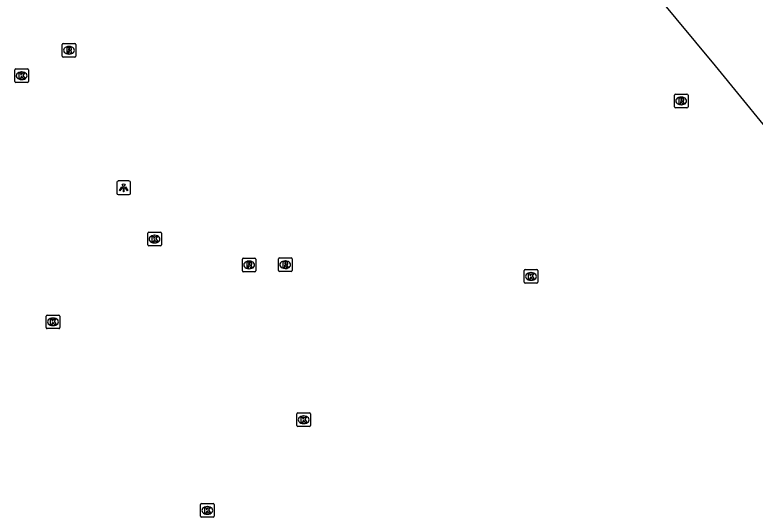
# Model space of a CAD drawing. Extents: x 156141 to 158132, y 385651 to 388399.
# Drawn here: x 157111.1 to 157165.7, y 386284.6 to 386321.6 of the extents above; entities that cross this region are included whole.
import ezdxf

# ---------------------------------------------------------------- set-up
doc = ezdxf.new("R2010")
doc.units = 0
for name, color, linetype in [('IMGEO_Kolk', 7, 'Continuous'), ('IMGEO_Lichtpunt', 7, 'Continuous'), ('IMGEO_Pand', 7, 'Continuous'), ('IMGEO_Rioolput', 7, 'Continuous')]:
    doc.layers.add(name, color=color, linetype=linetype)

msp = doc.modelspace()

# ---------------------------------------------------------------- linework, layer by layer
at = {"layer": 'IMGEO_Kolk'}
for p, q in [((157111.143, 386316.674), (157111.143, 386317.526)), ((157111.218, 386317.6), (157112.07, 386317.6)), ((157111.631, 386317.38), (157111.656, 386317.38)), ((157112.144, 386317.526), (157112.144, 386316.674)), ((157112.07, 386316.6), (157111.218, 386316.6)), ((157111.654, 386316.82), (157111.629, 386316.82)), ((157120.934, 386304.639), (157120.934, 386305.491)), ((157121.009, 386305.565), (157121.861, 386305.565)), ((157121.422, 386305.345), (157121.447, 386305.345)), ((157121.935, 386305.491), (157121.935, 386304.639)), ((157121.861, 386304.565), (157121.009, 386304.565)), ((157121.445, 386304.785), (157121.42, 386304.785)), ((157148.656, 386301.888), (157148.656, 386302.74)), ((157148.731, 386302.814), (157149.583, 386302.814)), ((157149.144, 386302.594), (157149.169, 386302.594)), ((157149.657, 386302.74), (157149.657, 386301.888)), ((157149.583, 386301.814), (157148.731, 386301.814)), ((157149.167, 386302.034), (157149.142, 386302.034)), ((157113.451, 386298.541), (157113.451, 386299.393)), ((157113.526, 386299.467), (157114.378, 386299.467)), ((157113.939, 386299.247), (157113.964, 386299.247)), ((157114.452, 386299.393), (157114.452, 386298.541)), ((157113.962, 386298.687), (157113.937, 386298.687)), ((157114.378, 386298.467), (157113.526, 386298.467)), ((157131.913, 386291.329), (157131.913, 386292.181)), ((157131.988, 386292.255), (157132.84, 386292.255)), ((157132.401, 386292.035), (157132.426, 386292.035)), ((157132.914, 386292.181), (157132.914, 386291.329)), ((157132.424, 386291.475), (157132.399, 386291.475)), ((157132.84, 386291.255), (157131.988, 386291.255)), ((157124.821, 386284.652), (157124.821, 386285.504)), ((157124.896, 386285.578), (157125.748, 386285.578)), ((157125.822, 386285.504), (157125.822, 386284.652)), ((157125.309, 386285.358), (157125.334, 386285.358)), ((157125.748, 386284.578), (157124.896, 386284.578)), ((157125.332, 386284.798), (157125.307, 386284.798))]:
    msp.add_line(p, q, dxfattribs=at)
for points in [[(157111.143, 386316.674), (157111.143, 386317.526)], [(157111.218, 386317.6), (157112.07, 386317.6)], [(157111.464, 386317.3), (157111.587, 386317.3), (157111.587, 386317.149), (157111.717, 386317.3), (157111.881, 386317.3), (157111.735, 386317.149), (157111.888, 386316.9), (157111.736, 386316.9), (157111.651, 386317.064), (157111.587, 386316.997), (157111.587, 386316.9), (157111.464, 386316.9), (157111.464, 386317.3)], [(157112.144, 386317.526), (157112.144, 386316.674)], [(157112.07, 386316.6), (157111.218, 386316.6)], [(157120.934, 386304.639), (157120.934, 386305.491)], [(157121.009, 386305.565), (157121.861, 386305.565)], [(157121.255, 386305.265), (157121.378, 386305.265), (157121.378, 386305.114), (157121.508, 386305.265), (157121.672, 386305.265), (157121.526, 386305.114), (157121.679, 386304.865), (157121.527, 386304.865), (157121.442, 386305.029), (157121.378, 386304.962), (157121.378, 386304.865), (157121.255, 386304.865), (157121.255, 386305.265)], [(157121.935, 386305.491), (157121.935, 386304.639)], [(157121.861, 386304.565), (157121.009, 386304.565)], [(157148.656, 386301.888), (157148.656, 386302.74)], [(157148.731, 386302.814), (157149.583, 386302.814)], [(157148.977, 386302.514), (157149.1, 386302.514), (157149.1, 386302.363), (157149.23, 386302.514), (157149.394, 386302.514), (157149.248, 386302.363), (157149.401, 386302.114), (157149.249, 386302.114), (157149.164, 386302.278), (157149.1, 386302.211), (157149.1, 386302.114), (157148.977, 386302.114), (157148.977, 386302.514)], [(157149.657, 386302.74), (157149.657, 386301.888)], [(157149.583, 386301.814), (157148.731, 386301.814)], [(157113.451, 386298.541), (157113.451, 386299.393)], [(157113.526, 386299.467), (157114.378, 386299.467)], [(157113.772, 386299.167), (157113.895, 386299.167), (157113.895, 386299.016), (157114.025, 386299.167), (157114.189, 386299.167), (157114.043, 386299.016), (157114.196, 386298.767), (157114.044, 386298.767), (157113.959, 386298.931), (157113.895, 386298.864), (157113.895, 386298.767), (157113.772, 386298.767), (157113.772, 386299.167)], [(157114.452, 386299.393), (157114.452, 386298.541)], [(157114.378, 386298.467), (157113.526, 386298.467)], [(157131.913, 386291.329), (157131.913, 386292.181)], [(157131.988, 386292.255), (157132.84, 386292.255)], [(157132.914, 386292.181), (157132.914, 386291.329)], [(157132.234, 386291.955), (157132.357, 386291.955), (157132.357, 386291.804), (157132.487, 386291.955), (157132.651, 386291.955), (157132.505, 386291.804), (157132.658, 386291.555), (157132.506, 386291.555), (157132.421, 386291.719), (157132.357, 386291.652), (157132.357, 386291.555), (157132.234, 386291.555), (157132.234, 386291.955)], [(157132.84, 386291.255), (157131.988, 386291.255)], [(157124.821, 386284.652), (157124.821, 386285.504)], [(157124.896, 386285.578), (157125.748, 386285.578)], [(157125.822, 386285.504), (157125.822, 386284.652)], [(157125.142, 386285.278), (157125.265, 386285.278), (157125.265, 386285.127), (157125.395, 386285.278), (157125.559, 386285.278), (157125.413, 386285.127), (157125.566, 386284.878), (157125.414, 386284.878), (157125.329, 386285.042), (157125.265, 386284.975), (157125.265, 386284.878), (157125.142, 386284.878), (157125.142, 386285.278)], [(157125.748, 386284.578), (157124.896, 386284.578)]]:
    msp.add_lwpolyline(points, dxfattribs=at)
for centre, start, end in [((157111.22, 386317.524), 91.552, 178.448), ((157111.22, 386317.524), 91.552, 178.448), ((157112.068, 386317.524), 1.552, 88.448), ((157112.068, 386317.524), 1.552, 88.448), ((157111.22, 386316.676), 181.552, 268.448), ((157111.22, 386316.676), 181.552, 268.448), ((157112.068, 386316.676), 271.552, 358.448), ((157112.068, 386316.676), 271.552, 358.448), ((157121.011, 386305.489), 91.552, 178.448), ((157121.011, 386305.489), 91.552, 178.448), ((157121.859, 386305.489), 1.552, 88.448), ((157121.859, 386305.489), 1.552, 88.448), ((157121.011, 386304.641), 181.552, 268.448), ((157121.011, 386304.641), 181.552, 268.448), ((157121.859, 386304.641), 271.552, 358.448), ((157121.859, 386304.641), 271.552, 358.448), ((157148.733, 386302.738), 91.552, 178.448), ((157148.733, 386302.738), 91.552, 178.448), ((157149.581, 386302.738), 1.552, 88.448), ((157149.581, 386302.738), 1.552, 88.448), ((157148.733, 386301.89), 181.552, 268.448), ((157148.733, 386301.89), 181.552, 268.448), ((157149.581, 386301.89), 271.552, 358.448), ((157149.581, 386301.89), 271.552, 358.448), ((157113.528, 386299.391), 91.552, 178.448), ((157113.528, 386299.391), 91.552, 178.448), ((157114.376, 386299.391), 1.552, 88.448), ((157114.376, 386299.391), 1.552, 88.448), ((157113.528, 386298.543), 181.552, 268.448), ((157113.528, 386298.543), 181.552, 268.448), ((157114.376, 386298.543), 271.552, 358.448), ((157114.376, 386298.543), 271.552, 358.448), ((157131.99, 386292.179), 91.552, 178.448), ((157131.99, 386292.179), 91.552, 178.448), ((157132.838, 386292.179), 1.552, 88.448), ((157132.838, 386292.179), 1.552, 88.448), ((157131.99, 386291.331), 181.552, 268.448), ((157131.99, 386291.331), 181.552, 268.448), ((157132.838, 386291.331), 271.552, 358.448), ((157132.838, 386291.331), 271.552, 358.448), ((157124.898, 386285.502), 91.552, 178.448), ((157124.898, 386285.502), 91.552, 178.448), ((157125.746, 386285.502), 1.552, 88.448), ((157125.746, 386285.502), 1.552, 88.448), ((157124.898, 386284.654), 181.552, 268.448), ((157124.898, 386284.654), 181.552, 268.448), ((157125.746, 386284.654), 271.552, 358.448), ((157125.746, 386284.654), 271.552, 358.448)]:
    msp.add_arc(centre, 0.0765, start, end, dxfattribs=at)
for centre, major_axis, ratio, start_param, end_param in [((157111.63, 386317.1), (-0.387, 0.002), 0.722429, 4.712389, 7.853982), ((157111.655, 386317.1), (-0.39, 0.002), 0.717154, 1.570796, 4.712389), ((157121.421, 386305.065), (-0.387, 0.002), 0.722429, 4.712389, 7.853982), ((157121.446, 386305.065), (-0.39, 0.002), 0.717154, 1.570796, 4.712389), ((157149.143, 386302.314), (-0.387, 0.002), 0.722429, 4.712389, 7.853982), ((157149.168, 386302.314), (-0.39, 0.002), 0.717154, 1.570796, 4.712389), ((157113.938, 386298.967), (-0.387, 0.002), 0.722429, 4.712389, 7.853982), ((157113.963, 386298.967), (-0.39, 0.002), 0.717154, 1.570796, 4.712389), ((157132.4, 386291.755), (-0.387, 0.002), 0.722429, 4.712389, 7.853982), ((157132.425, 386291.755), (-0.39, 0.002), 0.717154, 1.570796, 4.712389), ((157125.308, 386285.078), (-0.387, 0.002), 0.722429, 4.712389, 7.853982), ((157125.333, 386285.078), (-0.39, 0.002), 0.717154, 1.570796, 4.712389)]:
    msp.add_ellipse(centre, major_axis=major_axis, ratio=ratio, start_param=start_param, end_param=end_param, dxfattribs=at)
at = {"layer": 'IMGEO_Lichtpunt'}
for p, q in [((157118.661, 386309.249), (157118.661, 386308.442)), ((157118.661, 386309.249), (157118.661, 386308.442)), ((157119.563, 386309.344), (157118.755, 386309.344)), ((157119.563, 386309.344), (157118.755, 386309.344)), ((157119.657, 386308.442), (157119.657, 386309.249)), ((157119.657, 386308.442), (157119.657, 386309.249)), ((157118.755, 386308.348), (157119.563, 386308.348)), ((157118.755, 386308.348), (157119.563, 386308.348))]:
    msp.add_line(p, q, dxfattribs=at)
for points in [[(157119.035, 386308.913), (157119.074, 386308.885), (157118.886, 386308.623), (157118.848, 386308.65), (157119.035, 386308.913)], [(157119.247, 386308.885), (157119.285, 386308.912), (157119.472, 386308.65), (157119.433, 386308.622), (157119.247, 386308.885)], [(157119.137, 386308.865), (157119.184, 386308.865), (157119.184, 386308.543), (157119.137, 386308.543), (157119.137, 386308.865)]]:
    msp.add_lwpolyline(points, dxfattribs=at)
msp.add_circle((157119.16, 386309.047), 0.0994, dxfattribs=at)
for centre, start, end in [((157118.755, 386309.249), 90, 180), ((157118.755, 386309.249), 90, 180), ((157119.563, 386309.249), 0, 90), ((157119.563, 386309.249), 0, 90), ((157118.755, 386308.442), 180, 270), ((157118.755, 386308.442), 180, 270), ((157119.563, 386308.442), 270, 0), ((157119.563, 386308.442), 270, 360)]:
    msp.add_arc(centre, 0.0946, start, end, dxfattribs=at)
at = {"layer": 'IMGEO_Pand'}
msp.add_lwpolyline([(157149.922, 386333.398), (157160.041, 386341.853), (157161.117, 386342.776), (157162.133, 386343.594), (157165.226, 386346.119), (157167.948, 386348.366), (157171.025, 386350.88), (157173.757, 386353.14), (157176.864, 386355.643), (157177.859, 386356.521), (157178.954, 386357.421), (157199.602, 386332.321), (157182.63, 386318.349), (157181.607, 386317.478), (157184.594, 386313.821), (157180.217, 386310.192), (157173.499, 386304.656), (157162.753, 386317.816), (157155.393, 386326.726), (157149.922, 386333.398)], dxfattribs=at)
at = {"layer": 'IMGEO_Rioolput'}
for p, q in [((157114.632, 386318.545), (157114.632, 386319.397)), ((157114.707, 386319.471), (157115.559, 386319.471)), ((157115.633, 386319.397), (157115.633, 386318.545)), ((157115.12, 386319.251), (157115.145, 386319.251)), ((157115.559, 386318.471), (157114.707, 386318.471)), ((157115.143, 386318.691), (157115.118, 386318.691)), ((157159.72, 386314.814), (157159.72, 386315.666)), ((157159.795, 386315.74), (157160.647, 386315.74)), ((157160.208, 386315.52), (157160.233, 386315.52)), ((157160.721, 386315.666), (157160.721, 386314.814)), ((157160.231, 386314.96), (157160.206, 386314.96)), ((157160.647, 386314.74), (157159.795, 386314.74)), ((157127.9, 386302.732), (157127.9, 386303.584)), ((157127.975, 386303.658), (157128.827, 386303.658)), ((157128.901, 386303.584), (157128.901, 386302.732)), ((157130.557, 386302.754), (157130.557, 386303.606)), ((157130.632, 386303.68), (157131.484, 386303.68)), ((157131.045, 386303.46), (157131.07, 386303.46)), ((157131.558, 386303.606), (157131.558, 386302.754)), ((157128.388, 386303.438), (157128.413, 386303.438)), ((157131.068, 386302.9), (157131.043, 386302.9)), ((157128.827, 386302.658), (157127.975, 386302.658)), ((157128.411, 386302.878), (157128.386, 386302.878)), ((157131.484, 386302.68), (157130.632, 386302.68))]:
    msp.add_line(p, q, dxfattribs=at)
for points in [[(157114.632, 386318.545), (157114.632, 386319.397)], [(157114.707, 386319.471), (157115.559, 386319.471)], [(157115.633, 386319.397), (157115.633, 386318.545)], [(157115.221, 386319.169), (157114.969, 386319.171), (157114.969, 386318.771)], [(157114.969, 386318.771), (157115.093, 386318.771), (157115.093, 386318.933), (157115.104, 386318.933)], [(157115.147, 386319.09), (157115.093, 386319.09), (157115.093, 386319.009)], [(157115.093, 386319.009), (157115.145, 386319.009)], [(157115.151, 386318.904), (157115.222, 386318.771), (157115.362, 386318.771), (157115.297, 386318.897)], [(157115.559, 386318.471), (157114.707, 386318.471)], [(157159.72, 386314.814), (157159.72, 386315.666)], [(157159.795, 386315.74), (157160.647, 386315.74)], [(157160.309, 386315.438), (157160.057, 386315.44), (157160.057, 386315.04)], [(157160.721, 386315.666), (157160.721, 386314.814)], [(157160.057, 386315.04), (157160.181, 386315.04), (157160.181, 386315.202), (157160.192, 386315.202)], [(157160.235, 386315.359), (157160.181, 386315.359), (157160.181, 386315.278)], [(157160.181, 386315.278), (157160.233, 386315.278)], [(157160.239, 386315.173), (157160.31, 386315.04), (157160.45, 386315.04), (157160.385, 386315.166)], [(157160.647, 386314.74), (157159.795, 386314.74)], [(157127.9, 386302.732), (157127.9, 386303.584)], [(157127.975, 386303.658), (157128.827, 386303.658)], [(157128.901, 386303.584), (157128.901, 386302.732)], [(157130.557, 386302.754), (157130.557, 386303.606)], [(157130.632, 386303.68), (157131.484, 386303.68)], [(157131.558, 386303.606), (157131.558, 386302.754)], [(157128.489, 386303.356), (157128.237, 386303.358), (157128.237, 386302.958)], [(157128.237, 386302.958), (157128.361, 386302.958), (157128.361, 386303.12), (157128.372, 386303.12)], [(157128.415, 386303.277), (157128.361, 386303.277), (157128.361, 386303.196)], [(157128.361, 386303.196), (157128.413, 386303.196)], [(157128.419, 386303.091), (157128.49, 386302.958), (157128.63, 386302.958), (157128.565, 386303.084)], [(157131.146, 386303.378), (157130.894, 386303.38), (157130.894, 386302.98)], [(157130.894, 386302.98), (157131.018, 386302.98), (157131.018, 386303.142), (157131.029, 386303.142)], [(157131.072, 386303.299), (157131.018, 386303.299), (157131.018, 386303.218)], [(157131.018, 386303.218), (157131.07, 386303.218)], [(157131.076, 386303.113), (157131.147, 386302.98), (157131.287, 386302.98), (157131.222, 386303.106)], [(157128.827, 386302.658), (157127.975, 386302.658)], [(157131.484, 386302.68), (157130.632, 386302.68)]]:
    msp.add_lwpolyline(points, dxfattribs=at)
for centre, radius, start, end in [((157114.709, 386319.395), 0.0765, 91.552, 178.448), ((157114.709, 386319.395), 0.0765, 91.552, 178.448), ((157115.557, 386319.395), 0.0765, 1.552, 88.448), ((157115.557, 386319.395), 0.0765, 1.552, 88.448), ((157115.103, 386318.88), 0.0533, 26.0293, 88.6989), ((157115.129, 386319.198), 0.19, 274.7715, 282.9687), ((157115.153, 386318.994), 0.0964, 77.0061, 93.1865), ((157115.167, 386319.051), 0.0378, 276.6634, 79.6772), ((157115.22, 386319.059), 0.109, 350.3612, 89.416), ((157115.218, 386319.059), 0.112, 277.5842, 350.9817), ((157115.202, 386318.844), 0.108, 29.5134, 73.7905), ((157114.709, 386318.547), 0.0765, 181.552, 268.448), ((157114.709, 386318.547), 0.0765, 181.552, 268.448), ((157115.557, 386318.547), 0.0765, 271.552, 358.448), ((157115.557, 386318.547), 0.0765, 271.552, 358.448), ((157159.797, 386315.664), 0.0765, 91.552, 178.448), ((157159.797, 386315.664), 0.0765, 91.552, 178.448), ((157160.308, 386315.328), 0.109, 350.3612, 89.416), ((157160.645, 386315.664), 0.0765, 1.552, 88.448), ((157160.645, 386315.664), 0.0765, 1.552, 88.448), ((157160.191, 386315.149), 0.0533, 26.0293, 88.6989), ((157160.217, 386315.467), 0.19, 274.7715, 282.9687), ((157160.241, 386315.263), 0.0964, 77.0061, 93.1865), ((157160.255, 386315.32), 0.0378, 276.6634, 79.6772), ((157160.306, 386315.328), 0.112, 277.5842, 350.9817), ((157160.29, 386315.113), 0.108, 29.5134, 73.7905), ((157159.797, 386314.816), 0.0765, 181.552, 268.448), ((157159.797, 386314.816), 0.0765, 181.552, 268.448), ((157160.645, 386314.816), 0.0765, 271.552, 358.448), ((157160.645, 386314.816), 0.0765, 271.552, 358.448), ((157127.977, 386303.582), 0.0765, 91.552, 178.448), ((157127.977, 386303.582), 0.0765, 91.552, 178.448), ((157128.825, 386303.582), 0.0765, 1.552, 88.448), ((157128.825, 386303.582), 0.0765, 1.552, 88.448), ((157130.634, 386303.604), 0.0765, 91.552, 178.448), ((157130.634, 386303.604), 0.0765, 91.552, 178.448), ((157131.482, 386303.604), 0.0765, 1.552, 88.448), ((157131.482, 386303.604), 0.0765, 1.552, 88.448), ((157128.371, 386303.067), 0.0533, 26.0293, 88.6989), ((157128.397, 386303.385), 0.19, 274.7715, 282.9687), ((157128.421, 386303.181), 0.0964, 77.0061, 93.1865), ((157128.435, 386303.238), 0.0378, 276.6634, 79.6772), ((157128.488, 386303.246), 0.109, 350.3612, 89.416), ((157128.486, 386303.246), 0.112, 277.5842, 350.9817), ((157128.47, 386303.031), 0.108, 29.5134, 73.7905), ((157131.028, 386303.089), 0.0533, 26.0293, 88.6989), ((157131.054, 386303.407), 0.19, 274.7715, 282.9687), ((157131.078, 386303.203), 0.0964, 77.0061, 93.1865), ((157131.092, 386303.26), 0.0378, 276.6634, 79.6772), ((157131.145, 386303.268), 0.109, 350.3612, 89.416), ((157131.143, 386303.268), 0.112, 277.5842, 350.9817), ((157131.127, 386303.053), 0.108, 29.5134, 73.7905), ((157127.977, 386302.734), 0.0765, 181.552, 268.448), ((157127.977, 386302.734), 0.0765, 181.552, 268.448), ((157128.825, 386302.734), 0.0765, 271.552, 358.448), ((157128.825, 386302.734), 0.0765, 271.552, 358.448), ((157130.634, 386302.756), 0.0765, 181.552, 268.448), ((157130.634, 386302.756), 0.0765, 181.552, 268.448), ((157131.482, 386302.756), 0.0765, 271.552, 358.448), ((157131.482, 386302.756), 0.0765, 271.552, 358.448)]:
    msp.add_arc(centre, radius, start, end, dxfattribs=at)
for centre, major_axis, ratio, start_param, end_param in [((157115.119, 386318.971), (-0.387, 0.002), 0.722429, 4.712389, 7.853982), ((157115.144, 386318.971), (-0.39, 0.002), 0.717154, 1.570796, 4.712389), ((157160.207, 386315.24), (-0.387, 0.002), 0.722429, 4.712389, 7.853982), ((157160.232, 386315.24), (-0.39, 0.002), 0.717154, 1.570796, 4.712389), ((157131.044, 386303.18), (-0.387, 0.002), 0.722429, 4.712389, 7.853982), ((157131.069, 386303.18), (-0.39, 0.002), 0.717154, 1.570796, 4.712389), ((157128.387, 386303.158), (-0.387, 0.002), 0.722429, 4.712389, 7.853982), ((157128.412, 386303.158), (-0.39, 0.002), 0.717154, 1.570796, 4.712389)]:
    msp.add_ellipse(centre, major_axis=major_axis, ratio=ratio, start_param=start_param, end_param=end_param, dxfattribs=at)

doc.saveas('drawing.dxf')
